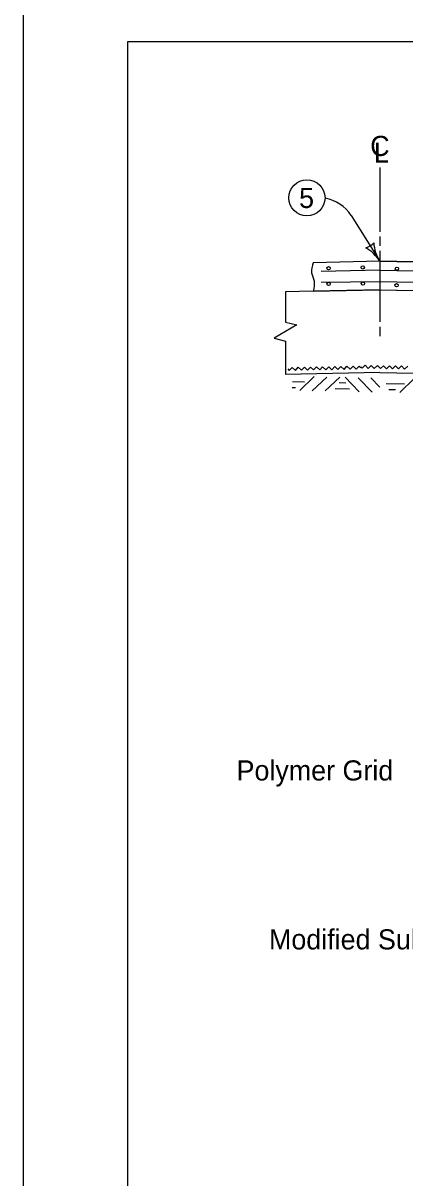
# Model space of a CAD drawing. Extents: x 8925 to 81668, y 4369 to 11918.
# Drawn here: x 17199 to 17579, y 5603 to 6752 of the extents above; entities that cross this region are included whole.
import ezdxf

# ---------------------------------------------------------------- set-up
doc = ezdxf.new("R2010")
doc.units = 0
for name, color, linetype in [('dsnShtPlotShapeBatchPrint', 7, 'Continuous'), ('dsnStdBlock', 7, 'Continuous'), ('dsnStdBlockNotModified', 7, 'Continuous'), ('dsnStdBorder', 7, 'Continuous')]:
    doc.layers.add(name, color=color, linetype=linetype)

msp = doc.modelspace()

# ---------------------------------------------------------------- linework, layer by layer
at = {"layer": 'dsnShtPlotShapeBatchPrint'}
msp.add_line((18285.3, 6481), (17553.7, 6494.5), dxfattribs=at)
at = {"layer": 'dsnStdBlock'}
msp.add_lwpolyline([(17303, 6733.9), (20438, 6733.9), (20438, 4723.9), (17303, 4723.9)], close=True, dxfattribs=at)
at = {"layer": 'dsnStdBlockNotModified'}
msp.add_lwpolyline([(17198.5, 4619.4), (20542.5, 4619.4), (20542.5, 7203.4), (17198.5, 7203.4)], close=True, dxfattribs=at)
at = {"layer": 'dsnStdBorder'}
for p, q in [((17525.2, 6560.6), (17553.8, 6515.1)), ((17553.8, 6515.1), (17487.4, 6513.7)), ((17553.8, 6515.1), (17487.4, 6513.7)), ((17553.7, 6506.2), (17495.2, 6505)), ((18264, 6500.8), (17553.8, 6515.1)), ((17553.8, 6515.1), (18264, 6500.8)), ((17553.8, 6506.1), (18285.5, 6491.4)), ((17553.7, 6494.7), (17495.2, 6494.1)), ((17487.4, 6485.4), (17459.8, 6484.8)), ((17459.8, 6484.8), (17459.8, 6454.5)), ((17487.4, 6485.4), (17553.2, 6486.7)), ((17554.3, 6486.7), (17487.4, 6485.4)), ((17553.2, 6486.7), (17553.8, 6486.7)), ((17553.2, 6486.7), (18302.3, 6471.7)), ((17553.8, 6486.7), (17554.3, 6486.7)), ((17554.3, 6486.7), (18302.3, 6471.7)), ((17459.8, 6454.5), (17471.2, 6451.7)), ((17471.2, 6451.7), (17459.8, 6445.1)), ((17459.8, 6445.1), (17448.5, 6438.5)), ((17448.5, 6438.5), (17459.8, 6435.6)), ((17459.8, 6435.6), (17459.8, 6402.4)), ((17553.8, 6404.3), (17459.8, 6402.4)), ((17553.8, 6404.3), (18370.4, 6387.9)), ((17488.5, 6400.3), (17474, 6386.5)), ((17500.9, 6399.8), (17486.5, 6386)), ((17513.9, 6399.8), (17499.5, 6386)), ((17519.3, 6399.7), (17533.2, 6385.3)), ((17532.3, 6399.2), (17546.2, 6384.8)), ((17544.8, 6399.2), (17553.9, 6389.7)), ((17588, 6398.3), (17573.6, 6384.5))]:
    msp.add_line(p, q, dxfattribs=at)
for points in [[(17553.8, 6608.5), (17553.8, 6544.5)], [(17553.8, 6539.8), (17553.8, 6530.3)], [(17553.8, 6525.6), (17553.8, 6454.7)], [(17553.2, 6486.7), (17553.2, 6486.7)], [(17554.3, 6486.7), (17554.3, 6486.7)], [(17553.8, 6450), (17553.8, 6440.5)], [(17462.1, 6407.9), (17463.6, 6406.4), (17466.6, 6409.5), (17469.7, 6406.5), (17472.6, 6409.6), (17475.7, 6406.6), (17478.7, 6409.7), (17481.8, 6406.7), (17484.7, 6409.8), (17487.8, 6406.9), (17490.8, 6410), (17493.9, 6407), (17496.8, 6410.1), (17499.9, 6407.1), (17502.9, 6410.2), (17506, 6407.2), (17508.9, 6410.3), (17512, 6407.4), (17515, 6410.4), (17518.1, 6407.5), (17521, 6410.6), (17524.1, 6407.6), (17527.1, 6410.7), (17530.2, 6407.7), (17533.1, 6410.8), (17534.7, 6409.3)], [(17534.7, 6410.2), (17536.2, 6408.6), (17539.2, 6411.6), (17542.2, 6408.5), (17545.3, 6411.5), (17548.3, 6408.4), (17551.3, 6411.4), (17554.3, 6408.3), (17557.4, 6411.2), (17560.4, 6408.2), (17563.4, 6411.1), (17566.4, 6408), (17569.5, 6411), (17572.5, 6407.9), (17575.5, 6410.9), (17578.5, 6407.8), (17581.6, 6410.8)], [(17466.6, 6389.5), (17469.9, 6389.4)], [(17466.7, 6395.3), (17478.8, 6395)], [(17513.2, 6394.3), (17519.8, 6394.2)], [(17560.2, 6393.4), (17578.3, 6393)], [(17509.3, 6388.6), (17523.5, 6388.3)], [(17562.9, 6387.6), (17569.4, 6387.4)]]:
    msp.add_lwpolyline(points, dxfattribs=at)
for centre, radius in [((17481.2, 6578.2), 18), ((17502.7, 6508.2), 1.65), ((17536.7, 6508.9), 1.65), ((17570.8, 6507.6), 1.65), ((17502.8, 6492.5), 1.65), ((17536.9, 6492.9), 1.65), ((17570.5, 6491.3), 1.65)]:
    msp.add_circle(centre, radius, dxfattribs=at)
for centre, radius, start, end in [((17493.2, 6540.5), 37.8, 32.09, 80.8776), ((17535.9, 6543.6), 15.5, 284.3569, 319.8236), ((17535.9, 6543.6), 15.5, 284.3569, 319.8236), ((17519.7, 6493.7), 40.2, 32.0903, 60.1628), ((17519.7, 6493.7), 40.2, 32.0903, 60.1628), ((17587.8, 6536.4), 40.2, 184.0178, 212.0903), ((17587.8, 6536.4), 40.2, 184.0178, 212.0903)]:
    msp.add_arc(centre, radius, start, end, dxfattribs=at)
msp.add_spline([(17487.4, 6513.7), (17485.9, 6503.6), (17488.3, 6495.5), (17487.4, 6485.4)], degree=3, dxfattribs=at)
msp.add_spline([(17487.4, 6513.7), (17485.9, 6503.6), (17488.3, 6495.5), (17487.4, 6485.4)], degree=3, dxfattribs=at)

# ---------------------------------------------------------------- texts
at = {"layer": 'dsnShtPlotShapeBatchPrint'}
for s, p in [('C', (17544.2, 6619.9)), ('L', (17547.8, 6613.2)), ('5', (17473.4, 6568.1)), ('Polymer Grid', (17411.1, 5998.4)), ('Modified Subbase', (17443.4, 5830.3))]:
    msp.add_text(s, height=20, dxfattribs=at).set_placement(p)

doc.saveas('drawing.dxf')
